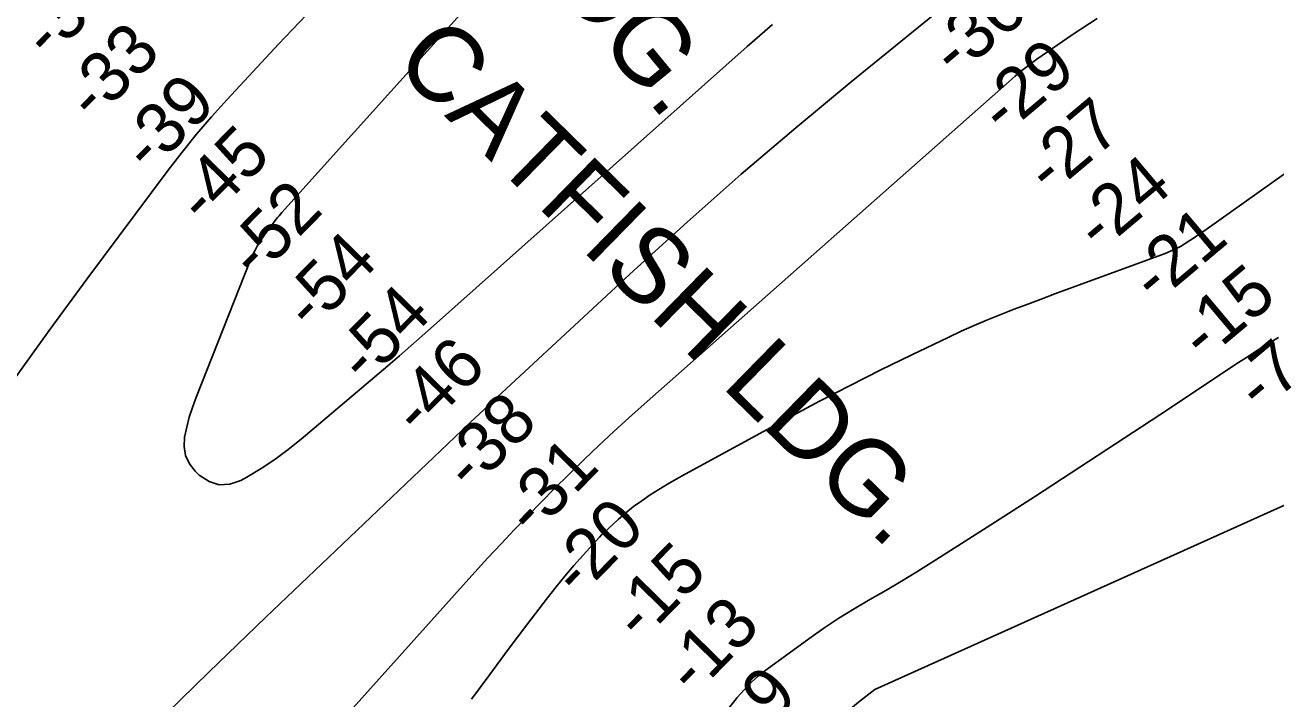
# Model space of a CAD drawing. Extents: x 3177185 to 3215018, y 812988 to 838321.
# Drawn here: x 3199081 to 3200739, y 824510 to 825404 of the extents above; entities that cross this region are included whole.
import ezdxf

# ---------------------------------------------------------------- set-up
doc = ezdxf.new("R2010")
doc.units = 0
for name, color, linetype in [('V-RIVR-RANG', 7, 'Continuous'), ('V-TOPO-DPTH', 7, 'Continuous'), ('V-TOPO-GNAM-IDEN', 7, 'Continuous'), ('V-TOPO-MAJR', 7, 'Continuous'), ('V-TOPO-MINR', 7, 'Continuous')]:
    doc.layers.add(name, color=color, linetype=linetype)

msp = doc.modelspace()

# ---------------------------------------------------------------- linework, layer by layer
at = {"layer": 'V-TOPO-DPTH'}
for points in [[(3199672.9, 824509.8), (3199697.2, 824542.9), (3199721.7, 824575.8), (3199746.4, 824608.5), (3199773.8, 824644.5), (3199785.2, 824658.9), (3199796.7, 824673.2), (3199808.7, 824687.2), (3199820.8, 824700.9), (3199842.6, 824724.9), (3199845.6, 824728.1), (3199847.2, 824729.6), (3199848.8, 824731.1), (3199867.3, 824748), (3199877.4, 824756.8), (3199887.8, 824765.2), (3199898.7, 824773.1), (3199909.8, 824780.7), (3199921.1, 824787.8), (3199932.6, 824794.8), (3199944.3, 824801.6), (3199956, 824808.1), (3200093.8, 824883.2), (3200134.1, 824904.8), (3200174.7, 824925.9), (3200215.5, 824946.4), (3200256.6, 824966.5), (3200304.7, 824989.5), (3200322, 824997.6), (3200339.4, 825005.4), (3200357, 825012.8), (3200374.7, 825020), (3200392.5, 825026.9), (3200410.3, 825033.7), (3200428.2, 825040.4), (3200446.1, 825047.1), (3200592.5, 825100.9), (3200599.4, 825103.7), (3200606.1, 825106.8), (3200612.7, 825110.2), (3200619.1, 825114), (3200625.3, 825118), (3200631.5, 825122), (3200637.7, 825126.2), (3200643.8, 825130.5), (3201241.2, 825555.4)], [(3199672.9, 824509.8), (3199697.2, 824542.9), (3199721.7, 824575.8), (3199746.4, 824608.5), (3199773.8, 824644.5), (3199785.2, 824658.9), (3199796.7, 824673.2), (3199808.7, 824687.2), (3199820.8, 824700.9), (3199842.6, 824724.9), (3199845.6, 824728.1), (3199847.2, 824729.6), (3199848.8, 824731.1), (3199867.3, 824748), (3199877.4, 824756.8), (3199887.8, 824765.2), (3199898.7, 824773.1), (3199909.8, 824780.7), (3199921.1, 824787.8), (3199932.6, 824794.8), (3199944.3, 824801.6), (3199956, 824808.1), (3200093.8, 824883.2), (3200134.1, 824904.8), (3200174.7, 824925.9), (3200215.5, 824946.4), (3200256.6, 824966.5), (3200304.7, 824989.5), (3200322, 824997.6), (3200339.4, 825005.4), (3200357, 825012.8), (3200374.7, 825020), (3200392.5, 825026.9), (3200410.3, 825033.7), (3200428.2, 825040.4), (3200446.1, 825047.1), (3200592.5, 825100.9), (3200599.4, 825103.7), (3200606.1, 825106.8), (3200612.7, 825110.2), (3200619.1, 825114), (3200625.3, 825118), (3200631.5, 825122), (3200637.7, 825126.2), (3200643.8, 825130.5), (3201241.2, 825555.4)], [(3200502.4, 825412.4), (3200470.5, 825391.3), (3200422.5, 825358.3), (3200415.1, 825353), (3200407.8, 825347.5), (3200400.7, 825341.8), (3200393.8, 825335.9), (3199901.6, 824901.2), (3199881.4, 824883.1), (3199861.4, 824864.9), (3199841.6, 824846.3), (3199822.1, 824827.5), (3199820, 824825.5), (3199801.7, 824807.5), (3199783.4, 824789.5), (3199765.4, 824771.3), (3199747.4, 824753.1), (3199729.6, 824734.6), (3199712, 824716), (3199694.6, 824697.2), (3199677.3, 824678.3), (3199135.5, 824074.5)], [(3199135.5, 824074.5), (3199677.3, 824678.3), (3199694.6, 824697.2), (3199712, 824716), (3199729.6, 824734.6), (3199747.4, 824753.1), (3199765.4, 824771.3), (3199783.4, 824789.5), (3199801.7, 824807.5), (3199820, 824825.5), (3199822.1, 824827.5), (3199841.6, 824846.3), (3199861.4, 824864.9), (3199881.4, 824883.1), (3199901.6, 824901.2), (3200393.8, 825335.9), (3200400.7, 825341.8), (3200407.8, 825347.5), (3200415.1, 825353), (3200422.5, 825358.3), (3200470.5, 825391.3), (3200502.4, 825412.4)], [(3199976.8, 824450.6), (3200025.2, 824512), (3200034.2, 824522.4), (3200043.7, 824532.3), (3200054, 824541.4), (3200064.8, 824549.9), (3200120.1, 824590.1), (3200139.8, 824603.9), (3200159.8, 824617.2), (3200180.3, 824629.8), (3200201.1, 824642), (3200222, 824653.9), (3200242.8, 824666.2), (3200263.4, 824678.7), (3200283.8, 824691.5), (3200361.5, 824741.2), (3200420.5, 824779.2), (3200479.5, 824817.4), (3200538.2, 824855.9), (3200596.8, 824894.6), (3200686.3, 824953.9), (3200700.3, 824963.1), (3200714.4, 824972.1), (3200728.6, 824980.8), (3200742.8, 824989.5)], [(3200742.8, 824989.5), (3200728.6, 824980.8), (3200714.4, 824972.1), (3200700.3, 824963.1), (3200686.3, 824953.9), (3200596.8, 824894.6), (3200538.2, 824855.9), (3200479.5, 824817.4), (3200420.5, 824779.2), (3200361.5, 824741.2), (3200283.8, 824691.5), (3200263.4, 824678.7), (3200242.8, 824666.2), (3200222, 824653.9), (3200201.1, 824642), (3200180.3, 824629.8), (3200159.8, 824617.2), (3200139.8, 824603.9), (3200120.1, 824590.1), (3200064.8, 824549.9), (3200054, 824541.4), (3200043.7, 824532.3), (3200034.2, 824522.4), (3200025.2, 824512), (3199976.8, 824450.6)]]:
    msp.add_lwpolyline(points, dxfattribs=at)
at = {"layer": 'V-TOPO-MAJR'}
for points in [[(3199472.7, 825436.5), (3199417, 825378.2), (3199348.8, 825304.8), (3199328.4, 825282.1), (3199308.4, 825258.9), (3199289.3, 825235.2), (3199270.6, 825211), (3199162.8, 825066.8), (3199112.8, 824998.6), (3199063.5, 824929.9)], [(3198978.7, 824198.3), (3199102.3, 824324.6), (3199175.9, 824399), (3199250, 824472.8), (3199324.8, 824545.9), (3199400.2, 824618.5), (3199659.9, 824866), (3199671.7, 824877.2), (3199683.5, 824888.3), (3199695.3, 824899.3), (3199707.1, 824910.4), (3199888.3, 825078.3), (3199958.9, 825142.4), (3200030.4, 825205.7), (3200103, 825267.5), (3200176.4, 825328.4), (3200286.6, 825418)]]:
    msp.add_lwpolyline(points, dxfattribs=at)
at = {"layer": 'V-TOPO-MINR'}
for points in [[(3199806.7, 825583.2), (3199421.6, 825155.3), (3199419.6, 825153.1), (3199417.7, 825150.8), (3199415.8, 825148.5), (3199414, 825146.2), (3199398.4, 825125.5), (3199395.6, 825121.6), (3199392.9, 825117.7), (3199390.5, 825113.7), (3199388.1, 825109.5), (3199385.9, 825105.3), (3199383.9, 825101), (3199381.9, 825096.7), (3199380.1, 825092.3), (3199307.6, 824909.2), (3199303, 824896.5), (3199298.8, 824883.7), (3199295.4, 824870.6), (3199292.4, 824857.5), (3199291.9, 824844.9), (3199293.8, 824833), (3199299, 824822.1), (3199306.6, 824812), (3199312, 824806.8), (3199324.9, 824798.6), (3199338.3, 824794.1), (3199352.4, 824795.1), (3199366.9, 824799.8), (3199375.1, 824804.4), (3199393.9, 824815.8), (3199412.2, 824827.8), (3199429.8, 824840.9), (3199446.9, 824854.6), (3199562, 824952), (3199577.3, 824965.1), (3199592.5, 824978.2), (3199607.6, 824991.4), (3199622.6, 825004.7), (3200038.4, 825375.2), (3200072, 825404.5)], [(3199806.7, 825583.2), (3199421.6, 825155.3), (3199419.6, 825153.1), (3199417.7, 825150.8), (3199415.8, 825148.5), (3199414, 825146.2), (3199398.4, 825125.5), (3199395.6, 825121.6), (3199392.9, 825117.7), (3199390.5, 825113.7), (3199388.1, 825109.5), (3199385.9, 825105.3), (3199383.9, 825101), (3199381.9, 825096.7), (3199380.1, 825092.3), (3199307.6, 824909.2), (3199303, 824896.5), (3199298.8, 824883.7), (3199295.4, 824870.6), (3199292.4, 824857.5), (3199291.9, 824844.9), (3199293.8, 824833), (3199299, 824822.1), (3199306.6, 824812), (3199312, 824806.8), (3199324.9, 824798.6), (3199338.3, 824794.1), (3199352.4, 824795.1), (3199366.9, 824799.8), (3199375.1, 824804.4), (3199393.9, 824815.8), (3199412.2, 824827.8), (3199429.8, 824840.9), (3199446.9, 824854.6), (3199562, 824952), (3199577.3, 824965.1), (3199592.5, 824978.2), (3199607.6, 824991.4), (3199622.6, 825004.7), (3200038.4, 825375.2), (3200072, 825404.5)], [(3199672.9, 824509.8), (3199697.2, 824542.9), (3199721.7, 824575.8), (3199746.4, 824608.5), (3199773.8, 824644.5), (3199785.2, 824658.9), (3199796.7, 824673.2), (3199808.7, 824687.2), (3199820.8, 824700.9), (3199842.6, 824724.9), (3199845.6, 824728.1), (3199847.2, 824729.6), (3199848.8, 824731.1), (3199867.3, 824748), (3199877.4, 824756.8), (3199887.8, 824765.2), (3199898.7, 824773.1), (3199909.8, 824780.7), (3199921.1, 824787.8), (3199932.6, 824794.8), (3199944.3, 824801.6), (3199956, 824808.1), (3200093.8, 824883.2), (3200134.1, 824904.8), (3200174.7, 824925.9), (3200215.5, 824946.4), (3200256.6, 824966.5), (3200304.7, 824989.5), (3200322, 824997.6), (3200339.4, 825005.4), (3200357, 825012.8), (3200374.7, 825020), (3200392.5, 825026.9), (3200410.3, 825033.7), (3200428.2, 825040.4), (3200446.1, 825047.1), (3200592.5, 825100.9), (3200599.4, 825103.7), (3200606.1, 825106.8), (3200612.7, 825110.2), (3200619.1, 825114), (3200625.3, 825118), (3200631.5, 825122), (3200637.7, 825126.2), (3200643.8, 825130.5), (3201241.2, 825555.4)], [(3199135.5, 824074.5), (3199677.3, 824678.3), (3199694.6, 824697.2), (3199712, 824716), (3199729.6, 824734.6), (3199747.4, 824753.1), (3199765.4, 824771.3), (3199783.4, 824789.5), (3199801.7, 824807.5), (3199820, 824825.5), (3199822.1, 824827.5), (3199841.6, 824846.3), (3199861.4, 824864.9), (3199881.4, 824883.1), (3199901.6, 824901.2), (3200393.8, 825335.9), (3200400.7, 825341.8), (3200407.8, 825347.5), (3200415.1, 825353), (3200422.5, 825358.3), (3200470.5, 825391.3), (3200502.4, 825412.4)], [(3199976.8, 824450.6), (3200025.2, 824512), (3200034.2, 824522.4), (3200043.7, 824532.3), (3200054, 824541.4), (3200064.8, 824549.9), (3200120.1, 824590.1), (3200139.8, 824603.9), (3200159.8, 824617.2), (3200180.3, 824629.8), (3200201.1, 824642), (3200222, 824653.9), (3200242.8, 824666.2), (3200263.4, 824678.7), (3200283.8, 824691.5), (3200361.5, 824741.2), (3200420.5, 824779.2), (3200479.5, 824817.4), (3200538.2, 824855.9), (3200596.8, 824894.6), (3200686.3, 824953.9), (3200700.3, 824963.1), (3200714.4, 824972.1), (3200728.6, 824980.8), (3200742.8, 824989.5)], [(3198946.5, 822751.1), (3199506.3, 823720.4), (3199512.1, 823728.4), (3199518.1, 823736.2), (3199524.2, 823743.9), (3199530.4, 823751.6), (3199926.5, 824228.6), (3199958.6, 824266.8), (3199990.9, 824304.7), (3200023.6, 824342.3), (3200056.6, 824379.7), (3200113.4, 824443.3), (3200118.3, 824448.6), (3200123.3, 824453.7), (3200128.7, 824458.6), (3200134.1, 824463.3), (3200165, 824488.7), (3200186.1, 824505.8), (3200207.4, 824522.8), (3200824.6, 824800.3)]]:
    msp.add_lwpolyline(points, dxfattribs=at)

# ---------------------------------------------------------------- texts
at = {"layer": 'V-RIVR-RANG'}
for s, rotation, p in [('-31', 45.5754, (3199113.6, 825355.8)), ('-36', 40.0673, (3200314.3, 825332.7)), ('-33', 45.5754, (3199172.7, 825273.3)), ('-29', 40.0673, (3200378.4, 825256)), ('-39', 45.5754, (3199246.3, 825205.4)), ('-27', 40.0673, (3200439.7, 825176.9)), ('-45', 45.5754, (3199318.7, 825136.5)), ('-24', 40.0673, (3200505.5, 825101.5)), ('-52', 45.5754, (3199387.6, 825063.9)), ('-21', 40.0673, (3200579.5, 825033.1)), ('-54', 45.5754, (3199460.8, 824995.7)), ('-15', 40.0673, (3200644.1, 824956.7)), ('-54', 45.5754, (3199531.9, 824925.5)), ('-46', 45.5754, (3199604.3, 824856.5)), ('-7', 40.0673, (3200718.5, 824888.7)), ('-38', 45.5754, (3199672.5, 824783.2)), ('-31', 45.5754, (3199753.8, 824723.3)), ('-20', 45.5754, (3199815, 824642.8)), ('-15', 45.5754, (3199897.4, 824584)), ('-13', 45.5754, (3199967.4, 824512.6)), ('-9', 45.5754, (3200051.7, 824455.7))]:
    msp.add_text(s, height=67, rotation=rotation, dxfattribs=at).set_placement(p)
at = {"layer": 'V-TOPO-GNAM-IDEN'}
for s, rotation, p in [('NEW TEXAS LDG.', 309.4092, (3199207.7, 826153.4)), ('CATFISH LDG.', 315.6354, (3199567.1, 825351.1))]:
    msp.add_text(s, height=100, rotation=rotation, dxfattribs=at).set_placement(p)

doc.saveas('drawing.dxf')
